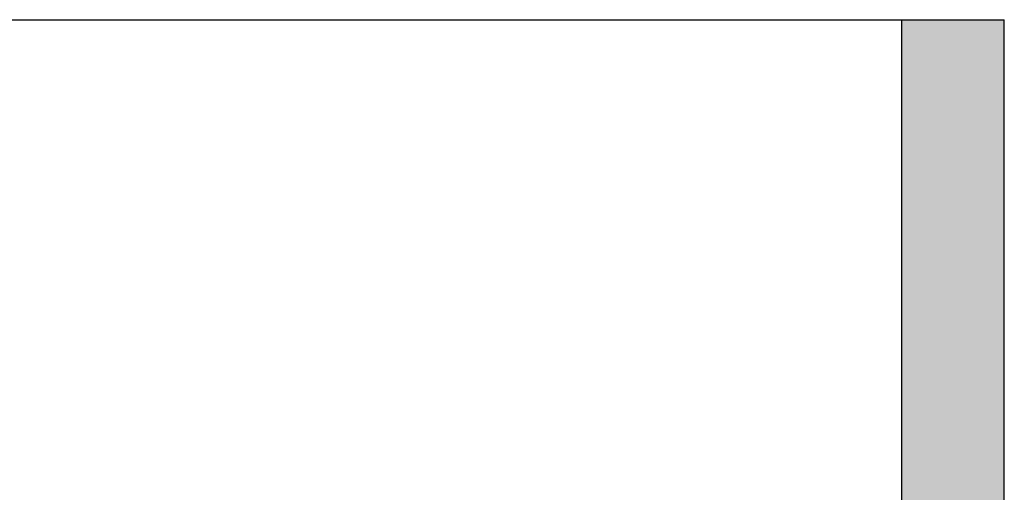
# Model space of a CAD drawing. Header units: metres. Extents: x -270273 to 328371, y -146885 to 591473.
# Tile 441 of 473: x 49712 to 52112, y 536289 to 537441. Entities that reach past the tile are written whole.
import ezdxf

# ---------------------------------------------------------------- set-up
doc = ezdxf.new("R2010")
doc.units = ezdxf.units.M
doc.layers.add('Iv-Hatch', color=253, linetype='Continuous')
doc.layers.add('Iv-Lines 018', color=1, linetype='Continuous')

msp = doc.modelspace()

# ---------------------------------------------------------------- hatches: boundary and pattern name
at = {"layer": 'Iv-Hatch'}
h = msp.add_hatch(color=256, dxfattribs=at)
h.dxf.hatch_style = 1
h.paths.add_polyline_path([(52111.6991, 535659.2442), (51861.6991, 535659.2442), (51861.6991, 535141.1833), (49931.6991, 535141.1833), (49931.6991, 534941.1833), (49481.6991, 534941.1833), (49481.6991, 535141.1833), (47561.6991, 535141.1833), (47561.6991, 535444.7442), (47442.1991, 535444.7442), (47442.1991, 535376.7442), (47430.1991, 535376.7442), (47430.1991, 535444.7442), (47311.6991, 535444.7442), (47311.6988, 534891.1833), (49231.6991, 534891.1833), (49231.6991, 534691.1833), (50181.6991, 534691.1833), (50181.6991, 534891.1833), (52106.6991, 534891.1833)])
h.paths.add_polyline_path([(52111.6991, 537441.1833), (51861.6991, 537441.1833), (51861.6991, 535659.2442), (52111.6991, 535659.2442)])
h.paths.add_polyline_path([(47561.6991, 537441.1833), (47311.6991, 537441.1833), (47311.6991, 535873.7442), (47430.1991, 535873.7442), (47430.1991, 535941.7442), (47442.1991, 535941.7442), (47442.1991, 535873.7442), (47561.6991, 535873.7442)])
h.paths.add_polyline_path([(47442.1991, 535941.7442), (47430.1991, 535941.7442), (47430.1991, 535659.2442), (47442.1991, 535659.2442)])
h.paths.add_polyline_path([(47561.6991, 535873.7442), (47442.1991, 535873.7442), (47442.1991, 535659.2442), (47561.6991, 535659.2442)])
h.paths.add_polyline_path([(47430.1991, 535873.7442), (47311.6991, 535873.7442), (47311.6991, 535659.2442), (47430.1991, 535659.2442)])
h.paths.add_polyline_path([(47430.1991, 535659.2442), (47311.6991, 535659.2442), (47311.6991, 535444.7442), (47430.1991, 535444.7442)], flags=17)
h.paths.add_polyline_path([(47442.1991, 535659.2442), (47430.1991, 535659.2442), (47430.1991, 535376.7442), (47442.1991, 535376.7442)], flags=17)
h.paths.add_polyline_path([(47561.6991, 535659.2442), (47442.1991, 535659.2442), (47442.1991, 535444.7442), (47561.6991, 535444.7442)], flags=17)

# ---------------------------------------------------------------- linework, layer by layer
at = {"layer": 'Iv-Lines 018'}
msp.add_line((47311.6991, 537441.1833), (52111.6991, 537441.1833), dxfattribs=at)
for points in [[(47311.6991, 537441.1833), (47311.6991, 534891.1833), (49231.6991, 534891.1833), (49231.6991, 534691.1833), (50181.6991, 534691.1833), (50181.6991, 534891.1833), (52111.6991, 534891.1833), (52111.6991, 537441.1833)], [(47561.6991, 537441.1833), (47561.6991, 535141.1833), (49481.6991, 535141.1833), (49481.6991, 534941.1833), (49931.6991, 534941.1833), (49931.6991, 535141.1833), (51861.6991, 535141.1833), (51861.6991, 537441.1833)]]:
    msp.add_lwpolyline(points, dxfattribs=at)

doc.saveas('drawing.dxf')
